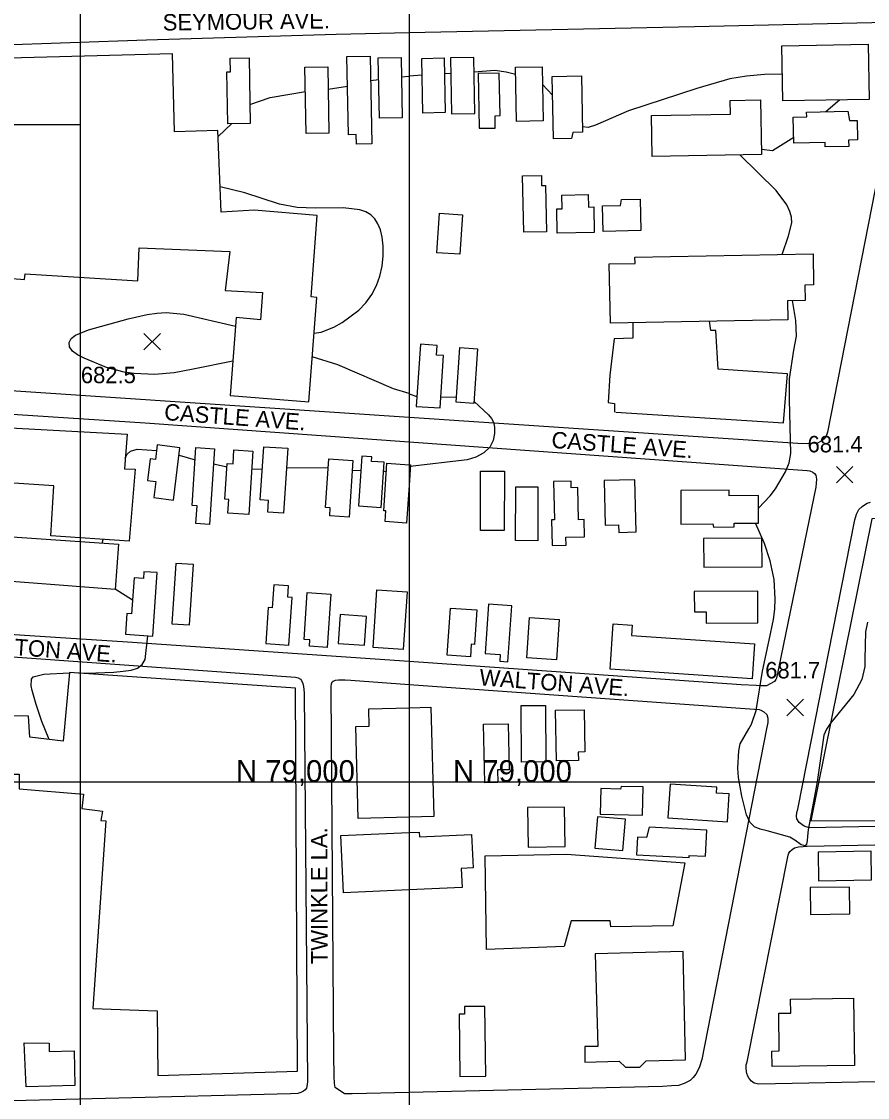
# Model space of a CAD drawing. Extents: x 79600 to 91800, y 75600 to 84400.
# Drawn here: x 84646 to 85418, y 78712 to 79694 of the extents above; entities that cross this region are included whole.
import ezdxf

# ---------------------------------------------------------------- set-up
doc = ezdxf.new("R2010")
doc.units = 0
for name, color, linetype in [('080-085$0$BLDG', 7, 'Continuous'), ('080-085$0$GRID', 7, 'Continuous'), ('080-085$0$INTER', 7, 'Continuous'), ('080-085$0$ROAD', 7, 'Continuous'), ('080-085$0$ROAD-NAME', 7, 'Continuous'), ('080-085$0$SPOTMARK', 7, 'Continuous'), ('080-085$0$SPOTS', 7, 'Continuous'), ('080-090$0$BLDG', 7, 'Continuous'), ('080-090$0$GRID', 7, 'Continuous'), ('080-090$0$INTER', 7, 'Continuous'), ('080-090$0$RECREATION', 7, 'Continuous'), ('080-090$0$ROAD', 7, 'Continuous'), ('080-090$0$ROAD-NAME', 7, 'Continuous'), ('080-090$0$SPOTMARK', 7, 'Continuous'), ('080-090$0$SPOTS', 7, 'Continuous'), ('080-090$0$TI_BORDER', 7, 'Continuous'), ('084-090$0$TI_SHEET', 7, 'Continuous')]:
    doc.layers.add(name, color=color, linetype=linetype)

# ---------------------------------------------------------------- blocks, each defined once
blk = doc.blocks.new('080-090$0$SPOTS')
at = {"layer": '080-090$0$SPOTMARK'}
for p, q in [((-0.5, -0.5), (0.5, 0.5)), ((-0.5, 0.5), (0.5, -0.5))]:
    blk.add_line(p, q, dxfattribs=at)
blk = doc.blocks.new('080-085$0$SPOTS')
at = {"layer": '080-085$0$SPOTMARK'}
for p, q in [((-0.5, -0.5), (0.5, 0.5)), ((-0.5, 0.5), (0.5, -0.5))]:
    blk.add_line(p, q, dxfattribs=at)

msp = doc.modelspace()

# ---------------------------------------------------------------- linework, layer by layer
at = {"layer": '080-085$0$BLDG'}
msp.add_line((85000, 78968.03), (84953.42, 78966.86), dxfattribs=at)
for points in [[(84783.93, 79664.91), (84623.09, 79660.6), (84626.37, 79522.07), (84611.83, 79522.29), (84607.58, 79462.26), (84648.93, 79458.85), (84649.43, 79463.97), (84752.36, 79457.68), (84753.52, 79487.85), (84836.42, 79484.5), (84832.13, 79448.97), (84866.03, 79446.93), (84864.4, 79422.03), (84842.14, 79424.17), (84836.47, 79352.94), (84908.26, 79347.27), (84915.68, 79442.43), (84910.56, 79442.92), (84916.13, 79517.2), (84858.46, 79522.1), (84828.52, 79520.35), (84825.38, 79595.04), (84785.75, 79593.85)], [(84834.55, 79601.03), (84833.66, 79648.41), (84836.79, 79648.46), (84836.56, 79660.84), (84853.86, 79661.17), (84854.98, 79601.41)], [(84951.9, 79582.47), (84951.74, 79591.15), (84944.45, 79591.02), (84943.12, 79662.4), (84964.38, 79662.8), (84965.88, 79582.73)], [(84972.79, 79606.28), (84971.76, 79661.17), (84992.52, 79661.56), (84993.54, 79606.66)], [(84905.99, 79592.2), (84904.86, 79652.63), (84925.59, 79653.02), (84926.71, 79592.59)], [(84750, 79285.58), (84744.56, 79220.02), (84673.03, 79224.72), (84675.54, 79270.38), (84592.95, 79276.08), (84596.2, 79325.61), (84742.73, 79317.54), (84740.03, 79285.87)], [(84770.09, 79307.82), (84768.39, 79294.46), (84763.71, 79295.05), (84761.2, 79275.35), (84768.81, 79274.39), (84766.94, 79259.68), (84784.73, 79257.42), (84790.8, 79305.19)], [(84870.91, 79246.37), (84871.64, 79257.18), (84864.06, 79257.69), (84867.33, 79306.24), (84889.35, 79304.75), (84885.35, 79245.4)], [(84805.39, 79235.94), (84806.5, 79252.33), (84801.79, 79252.64), (84805.35, 79305.4), (84822.28, 79304.26), (84817.62, 79235.12)], [(84834.42, 79245.52), (84835.27, 79258.08), (84831.74, 79258.32), (84833.95, 79291), (84839.21, 79290.64), (84840.07, 79303.42), (84857.42, 79302.25), (84853.51, 79244.24)], [(84965.63, 79292.79), (84965.91, 79296.87), (84956.64, 79297.5), (84953.59, 79252.21), (84974.31, 79250.81), (84977.09, 79292.02)], [(84927.52, 79242.95), (84928.01, 79250.26), (84923.55, 79250.56), (84926.55, 79295.03), (84948.63, 79293.55), (84945.14, 79241.76)], [(84731.69, 79175.91), (84585.49, 79187.16), (84588.87, 79227.12), (84734.82, 79217.27)], [(84786.95, 79199.63), (84783.24, 79144.57), (84799.49, 79143.48), (84803.2, 79198.54)], [(84757.93, 79192.03), (84757.52, 79185.88), (84748.84, 79186.47), (84746.62, 79153.47), (84742.34, 79153.76), (84741.07, 79134.94), (84766.1, 79133.26), (84770, 79191.22)], [(84889.24, 79168.68), (84889.95, 79179.15), (84876.46, 79180.06), (84875.05, 79159.11), (84871.33, 79159.36), (84869.12, 79126.5), (84890.26, 79125.08), (84893.18, 79168.42)], [(84908.98, 79124.03), (84909.36, 79129.77), (84904.01, 79130.13), (84906.9, 79173.13), (84928.32, 79171.69), (84925.04, 79122.95)], [(84970.57, 79175.5), (84998.01, 79173.65), (84994.46, 79120.92), (84967.02, 79122.77)], [(84959.15, 79125.04), (84960.92, 79151.24), (84936.95, 79152.86), (84935.19, 79126.65)], [(84896.35, 79085.86), (84689.95, 79100.11), (84684.14, 79037.46), (84653.73, 79040.98), (84652.64, 79060.24), (84576.5, 79061.41), (84572.07, 79007.34), (84643.94, 79007.34), (84644.01, 78993.91), (84702.79, 78988.99), (84701.34, 78975.99), (84720, 78973.49), (84718.48, 78964.93), (84723.05, 78964.72), (84711.13, 78793.18), (84769.82, 78791.04), (84770.57, 78732.03), (84898.03, 78735.89)], [(84694.06, 78754.53), (84694.96, 78722.81), (84650.49, 78721.83), (84648.62, 78762.02), (84671.46, 78761.67), (84671.48, 78753.91)]]:
    msp.add_lwpolyline(points, close=True, dxfattribs=at)
for points in [[(85000, 79271.01), (84997.67, 79236.45), (84978.12, 79237.77), (84978.78, 79247.59), (84976.77, 79247.73), (84979.7, 79291.15), (85000, 79289.78)], [(84953.42, 78966.86), (84951.32, 79050.62), (84963.58, 79050.93), (84963.18, 79066.85), (85000, 79067.78)], [(85000, 78901.53), (84939.98, 78898.84), (84937.64, 78951.06), (85000, 78953.85)]]:
    msp.add_lwpolyline(points, dxfattribs=at)
at = {"layer": '080-085$0$GRID'}
for p, q in [((85000, 80000), (85000, 76000)), ((85000, 79000), (80000, 79000))]:
    msp.add_line(p, q, dxfattribs=at)
at = {"layer": '080-085$0$INTER'}
for p, q in [((84964.79, 79640.74), (84972.13, 79641.63)), ((84992.85, 79643.99), (85000, 79644.62)), ((84925.97, 79632.67), (84943.63, 79635.37)), ((84825.61, 79589.58), (84837.85, 79601.09)), ((84789.94, 79298.46), (84804.59, 79294.24)), ((84821.35, 79290.49), (84833.73, 79287.83)), ((84856.34, 79286.15), (84865.95, 79285.75)), ((84888.18, 79287.31), (84926.01, 79287.07)), ((84948.04, 79284.69), (84955.77, 79284.5)), ((84976.55, 79284.15), (84979.33, 79283.33)), ((84719.89, 79218.27), (84720.79, 79221.59)), ((84747.46, 79165.96), (84731.71, 79176.12))]:
    msp.add_line(p, q, dxfattribs=at)
for points in [[(84854.66, 79618.67), (84873.09, 79624.96), (84905.28, 79630.44)], [(84913.15, 79410), (84919.77, 79410.78), (84931.2, 79415.44), (84938.85, 79419.71), (84953.98, 79430.95), (84960.43, 79437.68), (84965.87, 79445.13), (84970.19, 79453.29), (84973.34, 79462.02), (84975.35, 79471.15), (84976.25, 79480.45), (84976.16, 79489.41), (84975.26, 79497.47), (84973.68, 79504.21), (84971.44, 79509.7), (84968.57, 79514.17), (84965.01, 79517.79), (84960.54, 79520.6), (84954.85, 79522.57), (84939.76, 79524.22), (84914.24, 79523.9), (84897.83, 79524.66), (84881.66, 79527.77), (84849.92, 79538.16), (84827.55, 79543.52)], [(84838.97, 79384.29), (84802.9, 79377.07), (84785.57, 79373.59), (84767.54, 79372.27), (84749.01, 79373.17), (84739.97, 79374.41), (84723.82, 79378.61), (84703.25, 79387.12), (84697.25, 79390.12), (84692.63, 79393.47), (84689.97, 79397.32), (84689.5, 79401.32), (84691.33, 79405.06), (84695.4, 79408.2), (84707.43, 79412.89), (84743.6, 79423.08), (84760.94, 79427.07), (84769.66, 79428.25), (84778.2, 79428.69), (84794.23, 79427.28), (84841.5, 79416.18)], [(85000, 79354.74), (84985.54, 79359.13), (84934.86, 79380.83), (84911.45, 79388.27)], [(84740.9, 79296.05), (84742.57, 79299.37), (84745.54, 79302.25), (84751.83, 79303.9), (84769.44, 79302.76)], [(84698.58, 79099.51), (84713.96, 79099.61), (84730.37, 79100.38), (84738.8, 79101.12), (84746.13, 79102.22), (84752.05, 79104.12), (84756.38, 79107.29), (84759.06, 79111.98), (84761.32, 79133.58)], [(84671.31, 79038.95), (84664.71, 79055.22), (84659.41, 79070.76), (84655.79, 79083.73), (84655.05, 79088.01), (84655.25, 79093.94), (84656.83, 79096.02), (84666.4, 79098.56), (84689.91, 79099.61)]]:
    msp.add_lwpolyline(points, dxfattribs=at)
at = {"layer": '080-085$0$ROAD'}
msp.add_line((85000, 79110.07), (84743, 79127.82), dxfattribs=at)
for points in [[(85000, 79332.94), (84595.35, 79359.97), (84593.69, 79360.13), (84592.18, 79360.99), (84590.81, 79362.39), (84589.89, 79365.31), (84589.79, 79367.81), (84589.88, 79373.76), (84597.35, 79463.66), (84613.7, 79662.13), (84614.48, 79667.66), (84616.18, 79670.68), (84618.15, 79672.31), (84620.51, 79672.96), (84760.32, 79677.88), (84933.36, 79682.97), (85000, 79684.38)], [(84743, 79127.82), (84578.37, 79138.52), (84576.04, 79139.52), (84574.4, 79141.35), (84573.2, 79144.41), (84573.02, 79150.37), (84573.36, 79163.8), (84584, 79279.41), (84588.14, 79332.52), (84588.28, 79332.93), (84590.55, 79336.36), (84593.76, 79338.11), (84595.85, 79338.36), (84600.28, 79338.29), (84758.96, 79328.1), (85000, 79310.75)], [(84578.9, 79118.57), (84896.23, 79095.83), (84898.57, 79095.24), (84900.77, 79093.96), (84901.72, 79092.84), (84902.92, 79090.05), (84903.57, 79087.27), (84904.04, 79081.45), (84907.03, 78726.33), (84906.68, 78722.05), (84906.11, 78720.53), (84905.11, 78719.02), (84903.43, 78717.66), (84901.06, 78716.46), (84898.28, 78715.67), (84891.76, 78715.21), (84553.74, 78706.7)], [(84931.22, 78750.75), (84928.85, 79082.87), (84928.91, 79087.16), (84929.09, 79089.79), (84929.81, 79091.44), (84930.65, 79091.98), (84932.74, 79092.91), (84935.38, 79093.43), (84941.47, 79093.47), (84946.59, 79092.98), (85000, 79089.16)], [(85000, 78716.67), (84947.85, 78715.46), (84940.93, 78715.43), (84932.43, 78721.1), (84931.79, 78724.85), (84931.48, 78731.36), (84931.22, 78750.75)]]:
    msp.add_lwpolyline(points, dxfattribs=at)
at = {"layer": '080-090$0$BLDG'}
for p, q in [((85000, 79289.78), (85001.26, 79289.69)), ((85001.26, 79289.69), (85000, 79271.01))]:
    msp.add_line(p, q, dxfattribs=at)
for points in [[(85339.95, 79672.27), (85419.01, 79673.74), (85419.94, 79623.36), (85340.89, 79621.89)], [(85012.38, 79610.85), (85011.45, 79660.78), (85032, 79661.16), (85032.93, 79611.23)], [(85059.83, 79610.5), (85058.87, 79661.71), (85037.64, 79661.32), (85038.59, 79610.1)], [(85097.85, 79603.31), (85096.93, 79652.69), (85121.21, 79653.14), (85122.13, 79603.77)], [(85078.53, 79597.21), (85078.32, 79608.44), (85082.91, 79608.53), (85082.19, 79647.38), (85062.95, 79647.02), (85063.88, 79596.94)], [(85158.22, 79593.42), (85149.28, 79593.25), (85148.2, 79587.6), (85131.63, 79587.29), (85130.57, 79644.24), (85157.26, 79644.74)], [(85293.13, 79609.98), (85292.9, 79622.45), (85320.72, 79622.97), (85321.65, 79573.16), (85221.77, 79571.3), (85221.07, 79608.64)], [(85350.56, 79607.26), (85362.82, 79607.49), (85362.74, 79611.82), (85400.22, 79612.52), (85401.92, 79603.97), (85408.77, 79604.1), (85409.1, 79586.41), (85401.03, 79586.26), (85401.14, 79580.48), (85379.78, 79580.08), (85379.71, 79583.89), (85351, 79583.36)], [(85120.72, 79553.82), (85120.89, 79544.76), (85124.41, 79544.83), (85125.2, 79502.49), (85104.48, 79502.1), (85103.53, 79553.5)], [(85134.65, 79523.45), (85139.47, 79523.54), (85139.24, 79535.94), (85163.42, 79536.39), (85163.63, 79525.08), (85168.46, 79525.17), (85168.9, 79501.88), (85135.06, 79501.25)], [(85176.5, 79526.13), (85192.99, 79526.44), (85193.9, 79531.91), (85210.88, 79532.22), (85211.42, 79503.48), (85176.93, 79502.84)], [(85025.31, 79483.33), (85027.75, 79519.46), (85048.75, 79518.05), (85046.31, 79481.91)], [(85369.1, 79454.01), (85361.11, 79453.86), (85361.37, 79439.81), (85345.25, 79439.51), (85345.57, 79422.09), (85183.57, 79419.07), (85182.56, 79473.05), (85206.09, 79473.48), (85205.98, 79479.24), (85368.57, 79482.27)], [(85031.39, 79389.45), (85025, 79389.88), (85025.59, 79398.74), (85010.26, 79399.77), (85006.44, 79343.02), (85028.17, 79341.56)], [(85062.47, 79395.69), (85059.1, 79345.77), (85042.77, 79346.87), (85046.14, 79396.79)], [(85086.75, 79229.65), (85064.93, 79229.72), (85065.09, 79283.93), (85086.91, 79283.86)], [(85178.9, 79234.44), (85191.12, 79234.74), (85191.29, 79227.94), (85207.21, 79228.34), (85206.02, 79275.96), (85177.89, 79275.26)], [(85097.24, 79269.52), (85117.52, 79269.46), (85117.37, 79220.37), (85097.09, 79220.43)], [(85147.93, 79268.67), (85147.78, 79274.73), (85131.75, 79274.33), (85132.61, 79239.53), (85129.78, 79239.46), (85130.37, 79215.91), (85143.26, 79216.23), (85143.08, 79223.46), (85160.09, 79223.88), (85159.7, 79239.68), (85154.54, 79239.55), (85153.82, 79268.82)], [(85277.05, 79235.7), (85277.83, 79232.82), (85296.64, 79232.94), (85296.62, 79236.29), (85318.95, 79236.43), (85318.79, 79261.61), (85292.17, 79261.44), (85292.14, 79266.44), (85247.84, 79266.16), (85248.03, 79235.52)], [(85268.84, 79196.18), (85322.07, 79196.52), (85321.91, 79222.66), (85268.67, 79222.33)], [(85260.24, 79155.49), (85271.07, 79155.55), (85271.14, 79144.96), (85318.24, 79145.26), (85318.06, 79174.24), (85260.12, 79173.88)], [(85037.56, 79158.78), (85061.67, 79157.15), (85059.55, 79125.67), (85056.66, 79125.86), (85055.88, 79114.33), (85034.66, 79115.76)], [(85083.16, 79116.35), (85082.76, 79110.39), (85090.11, 79109.89), (85093.54, 79160.93), (85072.41, 79162.35), (85069.37, 79117.28)], [(85109.79, 79150.27), (85137.01, 79148.44), (85134.52, 79111.49), (85107.3, 79113.32)], [(85186.09, 79144.54), (85203.39, 79143.37), (85202.74, 79133.72), (85315.29, 79126.13), (85313.14, 79094.29), (85183.29, 79103.04)], [(85102.55, 79018.27), (85102.24, 79069.79), (85124.32, 79069.92), (85124.63, 79018.4)], [(85154.28, 79027.37), (85154.41, 79019.7), (85134.35, 79019.36), (85133.56, 79065.58), (85159.69, 79066.03), (85160.35, 79027.47)], [(85080.71, 79011.03), (85080.95, 78999.52), (85068.94, 78999.28), (85067.84, 79052.85), (85090.28, 79053.31), (85091.15, 79011.25)], [(85213.62, 78995.51), (85193.48, 78996.03), (85192.87, 78993.62), (85174.8, 78994.09), (85174.19, 78970.79), (85212.94, 78969.78)], [(85292.16, 78989.14), (85280.53, 78989.88), (85280.89, 78995.47), (85238.09, 78998.21), (85236.11, 78967.23), (85290.54, 78963.75)], [(85108.05, 78976.76), (85108.47, 78940.63), (85142.29, 78941.02), (85141.87, 78977.15)], [(85171.79, 78968.32), (85169.4, 78939.61), (85194.99, 78937.48), (85197.37, 78966.2)], [(85218.95, 78958.72), (85216.46, 78949.35), (85208.39, 78949.76), (85207.58, 78933.66), (85255.4, 78931.23), (85255.49, 78932.99), (85270.38, 78932.23), (85271.58, 78956.05)], [(85070.63, 78847.21), (85069.45, 78932.67), (85143.56, 78934.3), (85251.59, 78926.27), (85240.6, 78868.83), (85184.09, 78867.76), (85183.48, 78873.31), (85147.75, 78873.16), (85141.57, 78849.72)], [(85421.62, 78936.8), (85373.27, 78936.07), (85373.67, 78909.89), (85422.02, 78910.61)], [(85401.82, 78904.16), (85365.95, 78903.62), (85366.32, 78879.11), (85402.19, 78879.65)], [(85169.86, 78843.19), (85172.16, 78758.68), (85160.39, 78758.45), (85160.17, 78744.32), (85191.76, 78745.09), (85197.49, 78739.74), (85210.37, 78739.81), (85216.27, 78745.54), (85252.29, 78746.37), (85249.93, 78845.15)], [(85050.49, 78794.93), (85050.56, 78788.12), (85045.59, 78788.06), (85046.19, 78731.13), (85069.8, 78731.38), (85069.13, 78795.12)], [(85331.16, 78740.2), (85330.95, 78754.42), (85337.76, 78754.52), (85337.24, 78788.86), (85348.26, 78789.03), (85348.07, 78801.79), (85405.45, 78802.65), (85406.37, 78741.33)]]:
    msp.add_lwpolyline(points, close=True, dxfattribs=at)
for points in [[(85204.05, 79419.3), (85204.11, 79405.18), (85186.93, 79404.75), (85182.96, 79371.43), (85181.47, 79346.67), (85187.41, 79345.75), (85187.43, 79337.85)], [(85188.54, 79337.84), (85341.55, 79328.14), (85345.14, 79372.82), (85281.92, 79377.11), (85279.97, 79412.32), (85275.26, 79412.25), (85274.01, 79420.86)], [(85000, 79067.78), (85019.85, 79068.27), (85022.35, 78968.59), (85000, 78968.03)], [(85000, 78953.85), (85009.18, 78954.26), (85009.37, 78950.06), (85056.99, 78952.2), (85058.36, 78921.62)], [(85058.36, 78921.62), (85047.53, 78921.13), (85048.31, 78903.69), (85000, 78901.53)]]:
    msp.add_lwpolyline(points, dxfattribs=at)
at = {"layer": '080-090$0$GRID'}
for p, q in [((85000, 80000), (85000, 76000)), ((90000, 79000), (85000, 79000))]:
    msp.add_line(p, q, dxfattribs=at)
at = {"layer": '080-090$0$INTER'}
for p, q in [((85011.73, 79645.43), (85000, 79644.54)), ((85037.91, 79647.01), (85032.26, 79646.76)), ((85130.89, 79627.22), (85121.52, 79636.84)), ((85380.39, 79612.15), (85392.64, 79622.85)), ((85000, 79354.52), (85007.04, 79351.95)), ((85028.83, 79351.37), (85043.11, 79351.86))]:
    msp.add_line(p, q, dxfattribs=at)
for points in [[(85097.06, 79645.95), (85088.47, 79648.31), (85078.26, 79649.64), (85059.12, 79648.3)], [(85340.44, 79646.3), (85324.17, 79646.2), (85307.89, 79644.61), (85292.49, 79642.16), (85262.41, 79633.33), (85200.03, 79612.97), (85170.13, 79599.78), (85163.23, 79597.73), (85158.13, 79598.25)], [(85321.56, 79578.01), (85331.43, 79576.83), (85350.9, 79588.99)], [(85340.54, 79481.75), (85346.19, 79498.68), (85349.15, 79510.65), (85348.96, 79515.81), (85347.45, 79521.11), (85344.52, 79527.03), (85334.94, 79540.14), (85301.73, 79572.79)], [(85318.86, 79250.03), (85329.37, 79261.25), (85334.37, 79267.62), (85343.52, 79283.17), (85346.66, 79291.57), (85348.35, 79299.93), (85346.98, 79349.4), (85347.05, 79368.22), (85351.14, 79394.38), (85353.47, 79407.19), (85352.97, 79421.44), (85349.85, 79439.6)], [(85059.23, 79347.6), (85072.4, 79335.18), (85075.18, 79331.92), (85076.97, 79328.52), (85077.9, 79324.17), (85077.95, 79318.37), (85076.68, 79311.85), (85073.51, 79305.64), (85068.1, 79300.59), (85060.95, 79296.77), (85052.81, 79294.09), (85000.76, 79288.27)], [(85418.31, 79146.1), (85416.58, 79137.06), (85416, 79112.13), (85415.84, 79105.6), (85413.14, 79093.64), (85405.76, 79080.01), (85384.66, 79053.66), (85380.96, 79048.31), (85378.36, 79042.85), (85372.26, 79000.15), (85364.23, 78956.41), (85363.64, 78950.56), (85363.22, 78946.2), (85362.58, 78943.31), (85361.41, 78941.81), (85357.69, 78942.56), (85352.03, 78947.02), (85347.42, 78949.6), (85326.73, 78955.31), (85320.41, 78956.85), (85315.14, 78959.19), (85310.93, 78963.34), (85307.76, 78969.97), (85303.48, 78987.24), (85300.65, 79004.26), (85300.02, 79012.56), (85300.86, 79028.55), (85302.06, 79034.86), (85309.93, 79048.54), (85312.41, 79052.76), (85316.63, 79065.41), (85322.37, 79101.23), (85328.43, 79129.49), (85332.34, 79148.51), (85333.57, 79157.99), (85334.11, 79167.27), (85332.98, 79185.03), (85329.43, 79202.12), (85324.4, 79217.76), (85315.97, 79236.41)]]:
    msp.add_lwpolyline(points, dxfattribs=at)
at = {"layer": '080-090$0$RECREATION'}
msp.add_lwpolyline([(85791.04, 79137.34), (85790.28, 79178.06), (85716.84, 79247.05), (85422.32, 79240.35), (85366.71, 78964.66), (85751.44, 78966.5), (85759.43, 78972.89)], dxfattribs=at)
at = {"layer": '080-090$0$ROAD'}
for p, q in [((85000, 79684.38), (85260.28, 79689.86)), ((85260.28, 79689.86), (85435.52, 79693.95)), ((85451.15, 79674.33), (85381.86, 79319.63)), ((85354.69, 79309.25), (85000, 79332.94)), ((85380.41, 79315.92), (85378.58, 79313.45)), ((85381.86, 79319.63), (85380.41, 79315.92)), ((85000, 79310.75), (85363.32, 79284.6)), ((85363.69, 79308.83), (85354.69, 79309.25)), ((85366.74, 79309.06), (85363.69, 79308.83)), ((85372.56, 79309.53), (85366.74, 79309.06)), ((85376.05, 79311.14), (85372.56, 79309.53)), ((85378.58, 79313.45), (85376.05, 79311.14)), ((85363.32, 79284.6), (85365.66, 79284.15)), ((85365.66, 79284.15), (85368.41, 79283)), ((85368.41, 79283), (85369.78, 79281.88)), ((85369.78, 79281.88), (85371.14, 79280.19)), ((85371.64, 79276.58), (85371.11, 79269.39)), ((85371.14, 79280.19), (85371.64, 79276.58)), ((85371.11, 79269.39), (85335.34, 79094.9)), ((85408.12, 79244.73), (85410.27, 79248.99)), ((85410.27, 79248.99), (85413.35, 79251.57)), ((85413.35, 79251.57), (85415.46, 79253.2)), ((85415.46, 79253.2), (85417.97, 79254.55)), ((85417.97, 79254.55), (85420.89, 79255.61)), ((85354.68, 78975.23), (85406.66, 79239.35)), ((85406.66, 79239.35), (85408.12, 79244.73)), ((85047.34, 79106.8), (85000, 79110.07)), ((85303.12, 79088.89), (85047.34, 79106.8)), ((85333.35, 79091.75), (85326.23, 79087.98)), ((85334.62, 79093.66), (85333.35, 79091.75)), ((85335.34, 79094.9), (85334.62, 79093.66)), ((85000, 79089.16), (85319.39, 79066.34)), ((85316.54, 79088.13), (85303.12, 79088.89)), ((85321.24, 79087.92), (85316.54, 79088.13)), ((85326.23, 79087.98), (85321.24, 79087.92)), ((85319.39, 79066.34), (85321.04, 79065.76)), ((85321.04, 79065.76), (85323.79, 79064.2)), ((85323.79, 79064.2), (85326.52, 79061.66)), ((85326.52, 79061.66), (85327.29, 79058.33)), ((85327.24, 79054.45), (85326.04, 79048.51)), ((85327.29, 79058.33), (85327.24, 79054.45)), ((85326.04, 79048.51), (85266.98, 78746.7)), ((85353.48, 78968.88), (85353.81, 78972.34)), ((85353.81, 78972.34), (85354.68, 78975.23)), ((85353.86, 78966.38), (85353.48, 78968.88)), ((85356.02, 78963.02), (85353.86, 78966.38)), ((85358.21, 78961.19), (85356.02, 78963.02)), ((85653.49, 78963.72), (85365.09, 78958.18)), ((85360.4, 78959.77), (85358.21, 78961.19)), ((85365.09, 78958.18), (85360.4, 78959.77)), ((85363.16, 78941.31), (85653.93, 78947.65)), ((85308.35, 78744.68), (85346.01, 78933.13)), ((85346.01, 78933.13), (85346.45, 78934.92)), ((85346.45, 78934.92), (85347.31, 78936.57)), ((85347.31, 78936.57), (85349.41, 78938.48)), ((85349.41, 78938.48), (85351.65, 78939.83)), ((85351.65, 78939.83), (85355.4, 78940.74)), ((85355.4, 78940.74), (85359.56, 78941.23)), ((85359.56, 78941.23), (85363.16, 78941.31)), ((85266.98, 78746.7), (85264.5, 78738.98)), ((85264.5, 78738.98), (85261.65, 78733.21)), ((85307.43, 78738.74), (85307.48, 78741.78)), ((85307.79, 78735.41), (85307.43, 78738.74)), ((85307.48, 78741.78), (85308.35, 78744.68)), ((85256.3, 78727.61), (85250.99, 78724.65)), ((85259.24, 78730.2), (85256.3, 78727.61)), ((85261.65, 78733.21), (85259.24, 78730.2)), ((85308.18, 78733.74), (85307.79, 78735.41)), ((85308.98, 78731.51), (85308.18, 78733.74)), ((85310.33, 78729.42), (85308.98, 78731.51)), ((85312.51, 78726.89), (85310.33, 78729.42)), ((85314.84, 78725.05), (85312.51, 78726.89)), ((85787.76, 78733.38), (85319.11, 78724.16)), ((85231.29, 78722.04), (85000, 78716.67)), ((85239.46, 78722.47), (85231.29, 78722.04)), ((85245.7, 78723.07), (85239.46, 78722.47)), ((85250.99, 78724.65), (85245.7, 78723.07)), ((85319.11, 78724.16), (85314.84, 78725.05))]:
    msp.add_line(p, q, dxfattribs=at)
at = {"layer": '080-090$0$TI_BORDER'}
msp.add_lwpolyline([(84700, 80300), (91700, 80300), (91700, 75700), (84700, 75700)], close=True, dxfattribs=at)
at = {"layer": '084-090$0$TI_SHEET'}
msp.add_lwpolyline([(84700, 79600), (84600, 79600), (84600, 79700)], dxfattribs=at)

# ---------------------------------------------------------------- block references
at = {"layer": '080-085$0$SPOTMARK', "xscale": 15, "yscale": 15}
msp.add_blockref('080-085$0$SPOTS', (84765.36, 79402.07), dxfattribs=at)
at = {"layer": '080-090$0$SPOTMARK', "xscale": 15, "yscale": 15}
for p in [(85397.52, 79280.68), (85352.28, 79068.04)]:
    msp.add_blockref('080-090$0$SPOTS', p, dxfattribs=at)

# ---------------------------------------------------------------- texts
at = {"layer": '080-085$0$GRID'}
msp.add_text('N 79,000', height=20, dxfattribs=at).set_placement((85040, 79000))
at = {"layer": '080-085$0$ROAD-NAME'}
for s, rotation, p in [('SEYMOUR AVE.', 0.74364, (84775.14, 79686.17)), ('CASTLE AVE.', 355.7676, (84775.99, 79330.61)), ('WALTON AVE.', 355.7676, (84596.05, 79119.18)), ('TWINKLE LA.', 90.09282, (84925.5, 78833.8))]:
    msp.add_text(s, height=15, rotation=rotation, dxfattribs=at).set_placement(p)
at = {"layer": '080-085$0$SPOTS'}
msp.add_text('682.5', height=15, dxfattribs=at).set_placement((84700.33, 79364.2))
at = {"layer": '080-090$0$GRID'}
msp.add_text('N 79,000', height=20, dxfattribs=at).set_placement((84841.9, 79000))
at = {"layer": '080-090$0$ROAD-NAME'}
for s, p in [('CASTLE AVE.', (85129.44, 79305.18)), ('WALTON AVE.', (85063.6, 79088.4))]:
    msp.add_text(s, height=15, rotation=355.7676, dxfattribs=at).set_placement(p)
at = {"layer": '080-090$0$SPOTS'}
for s, p in [('681.4', (85363.58, 79301.05)), ('681.7', (85324.94, 79094.66))]:
    msp.add_text(s, height=15, dxfattribs=at).set_placement(p)

doc.saveas('drawing.dxf')
